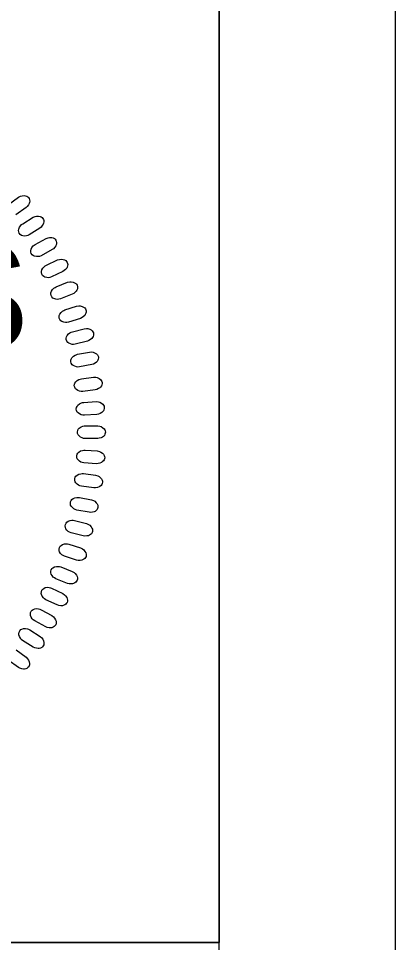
# Model space of a CAD drawing. Extents: x 18938 to 19565, y 6931 to 7973.
# Drawn here: x 19377.54 to 19382.43, y 7349.9 to 7361.9 of the extents above; entities that cross this region are included whole.
import ezdxf

# ---------------------------------------------------------------- set-up
doc = ezdxf.new("R2010")
doc.units = 0
for name, color, linetype in [('Old_Level_10', 7, 'Continuous'), ('Prop Dimension', 7, 'Continuous'), ('Prop Pavement Schedule Description CELL', 7, 'Continuous'), ('Scratch_Level_5', 7, 'Continuous'), ('Typical Hinge Slope Interstate CELL', 7, 'Continuous'), ('Typical Pavement Slope Information CELL', 7, 'Continuous')]:
    doc.layers.add(name, color=color, linetype=linetype)

# ---------------------------------------------------------------- blocks, each defined once
blk = doc.blocks.new('Gregory K. Goins')
at = {"layer": 'Old_Level_10'}
for points in [[(-21.026, 73.737), (-20.033, 74.458), (-19.833, 74.556), (-19.69, 74.596), (-19.486, 74.605), (-19.341, 74.591), (-19.21, 74.547), (-19.116, 74.486), (-19.034, 74.407), (-18.984, 74.304), (-18.939, 74.19), (-18.925, 74.07), (-18.945, 73.927), (-18.974, 73.831), (-19.056, 73.689), (-19.166, 73.535), (-19.281, 73.423), (-20.294, 72.679)], [(-20.277, 29.217), (-19.286, 28.495), (-19.13, 28.336), (-19.047, 28.212), (-18.976, 28.022), (-18.945, 27.879), (-18.946, 27.74), (-18.975, 27.633), (-19.025, 27.53), (-19.107, 27.452), (-19.202, 27.372), (-19.311, 27.323), (-19.454, 27.297), (-19.554, 27.295), (-19.714, 27.329), (-19.895, 27.386), (-20.037, 27.461), (-21.058, 28.194)]]:
    blk.add_lwpolyline(points, dxfattribs=at)
for points in [[(-19.625, 71.791), (-18.589, 72.448), (-18.383, 72.534), (-18.238, 72.565), (-18.035, 72.561), (-17.889, 72.538), (-17.762, 72.486), (-17.672, 72.418), (-17.596, 72.335), (-17.552, 72.229), (-17.514, 72.112), (-17.508, 71.992), (-17.537, 71.85), (-17.572, 71.757), (-17.662, 71.619), (-17.782, 71.473), (-17.904, 71.369), (-18.961, 70.689), (-19.116, 70.618), (-19.259, 70.581), (-19.441, 70.571), (-19.619, 70.591), (-19.739, 70.63), (-19.874, 70.731), (-19.97, 70.846), (-20.017, 70.994), (-20.031, 71.109), (-20.014, 71.27), (-19.936, 71.461), (-19.82, 71.615), (-19.726, 71.709)], [(-18.364, 69.741), (-17.289, 70.332), (-17.078, 70.404), (-16.931, 70.426), (-16.728, 70.41), (-16.585, 70.377), (-16.461, 70.317), (-16.376, 70.244), (-16.305, 70.156), (-16.268, 70.048), (-16.237, 69.929), (-16.238, 69.809), (-16.276, 69.669), (-16.317, 69.578), (-16.416, 69.447), (-16.544, 69.308), (-16.673, 69.211), (-17.771, 68.6), (-17.931, 68.538), (-18.075, 68.51), (-18.257, 68.512), (-18.433, 68.543), (-18.551, 68.589), (-18.679, 68.698), (-18.768, 68.82), (-18.805, 68.97), (-18.812, 69.086), (-18.786, 69.245), (-18.694, 69.432), (-18.569, 69.577), (-18.47, 69.666)], [(-17.256, 67.658), (-16.146, 68.18), (-15.932, 68.239), (-15.784, 68.252), (-15.582, 68.222), (-15.442, 68.181), (-15.321, 68.113), (-15.241, 68.036), (-15.175, 67.943), (-15.146, 67.833), (-15.122, 67.712), (-15.131, 67.592), (-15.177, 67.455), (-15.224, 67.367), (-15.331, 67.241), (-15.468, 67.112), (-15.603, 67.023), (-16.737, 66.482), (-16.9, 66.431), (-17.045, 66.411), (-17.227, 66.425), (-17.402, 66.467), (-17.515, 66.52), (-17.636, 66.637), (-17.718, 66.764), (-17.745, 66.916), (-17.744, 67.032), (-17.709, 67.19), (-17.606, 67.37), (-17.472, 67.508), (-17.367, 67.589)], [(-16.277, 65.497), (-15.136, 65.948), (-14.919, 65.994), (-14.77, 65.997), (-14.571, 65.955), (-14.433, 65.905), (-14.318, 65.83), (-14.242, 65.747), (-14.182, 65.65), (-14.16, 65.538), (-14.143, 65.416), (-14.16, 65.298), (-14.215, 65.163), (-14.267, 65.078), (-14.381, 64.96), (-14.526, 64.839), (-14.666, 64.76), (-15.832, 64.29), (-15.998, 64.249), (-16.144, 64.239), (-16.326, 64.264), (-16.496, 64.317), (-16.607, 64.378), (-16.72, 64.502), (-16.793, 64.634), (-16.811, 64.787), (-16.803, 64.903), (-16.758, 65.058), (-16.644, 65.231), (-16.502, 65.36), (-16.392, 65.435)], [(-15.403, 63.183), (-14.236, 63.561), (-14.016, 63.593), (-13.867, 63.587), (-13.671, 63.533), (-13.536, 63.474), (-13.426, 63.392), (-13.356, 63.305), (-13.302, 63.204), (-13.287, 63.092), (-13.278, 62.969), (-13.303, 62.851), (-13.366, 62.72), (-13.422, 62.639), (-13.545, 62.528), (-13.696, 62.416), (-13.841, 62.345), (-15.034, 61.95), (-15.202, 61.92), (-15.349, 61.92), (-15.528, 61.955), (-15.696, 62.018), (-15.802, 62.087), (-15.908, 62.217), (-15.972, 62.353), (-15.98, 62.508), (-15.965, 62.623), (-15.91, 62.775), (-15.786, 62.94), (-15.636, 63.06), (-15.522, 63.129)], [(-14.658, 61.01), (-13.47, 61.314), (-13.249, 61.332), (-13.1, 61.317), (-12.907, 61.25), (-12.777, 61.184), (-12.672, 61.094), (-12.608, 61.003), (-12.56, 60.899), (-12.552, 60.786), (-12.551, 60.662), (-12.583, 60.547), (-12.654, 60.42), (-12.716, 60.342), (-12.844, 60.24), (-13.004, 60.137), (-13.152, 60.076), (-14.368, 59.757), (-14.537, 59.737), (-14.684, 59.745), (-14.861, 59.792), (-15.024, 59.866), (-15.125, 59.941), (-15.222, 60.078), (-15.279, 60.218), (-15.277, 60.372), (-15.255, 60.486), (-15.19, 60.634), (-15.056, 60.792), (-14.898, 60.902), (-14.78, 60.963)], [(-14.148, 58.755), (-12.944, 58.985), (-12.721, 58.989), (-12.574, 58.964), (-12.386, 58.885), (-12.261, 58.811), (-12.16, 58.715), (-12.102, 58.62), (-12.062, 58.514), (-12.061, 58.4), (-12.068, 58.276), (-12.107, 58.163), (-12.185, 58.041), (-12.252, 57.967), (-12.387, 57.873), (-12.552, 57.781), (-12.704, 57.729), (-13.938, 57.487), (-14.108, 57.477), (-14.253, 57.495), (-14.427, 57.554), (-14.585, 57.638), (-14.682, 57.718), (-14.77, 57.861), (-14.817, 58.005), (-14.806, 58.158), (-14.777, 58.27), (-14.703, 58.414), (-14.559, 58.563), (-14.394, 58.663), (-14.273, 58.716)], [(-13.75, 56.316), (-12.533, 56.469), (-12.311, 56.46), (-12.166, 56.426), (-11.983, 56.335), (-11.862, 56.253), (-11.769, 56.152), (-11.716, 56.053), (-11.683, 55.944), (-11.689, 55.83), (-11.703, 55.708), (-11.749, 55.596), (-11.836, 55.48), (-11.907, 55.411), (-12.048, 55.325), (-12.218, 55.243), (-12.373, 55.201), (-13.619, 55.037), (-13.79, 55.038), (-13.935, 55.065), (-14.104, 55.134), (-14.256, 55.228), (-14.348, 55.314), (-14.427, 55.462), (-14.465, 55.609), (-14.444, 55.762), (-14.408, 55.872), (-14.325, 56.01), (-14.172, 56.15), (-14.002, 56.239), (-13.877, 56.285)], [(-13.507, 53.952), (-12.282, 54.028), (-12.061, 54.004), (-11.919, 53.961), (-11.742, 53.86), (-11.627, 53.77), (-11.54, 53.662), (-11.494, 53.561), (-11.467, 53.45), (-11.48, 53.337), (-11.502, 53.215), (-11.555, 53.107), (-11.648, 52.997), (-11.724, 52.932), (-11.869, 52.855), (-12.045, 52.784), (-12.202, 52.752), (-13.457, 52.666), (-13.627, 52.678), (-13.769, 52.715), (-13.934, 52.794), (-14.08, 52.897), (-14.166, 52.989), (-14.236, 53.142), (-14.265, 53.29), (-14.234, 53.441), (-14.191, 53.549), (-14.099, 53.682), (-13.938, 53.812), (-13.763, 53.891), (-13.635, 53.928)], [(-13.358, 51.621), (-12.131, 51.621), (-11.912, 51.583), (-11.772, 51.531), (-11.602, 51.419), (-11.492, 51.322), (-11.413, 51.209), (-11.373, 51.105), (-11.354, 50.992), (-11.373, 50.88), (-11.403, 50.761), (-11.463, 50.656), (-11.563, 50.552), (-11.643, 50.492), (-11.792, 50.424), (-11.972, 50.365), (-12.131, 50.342), (-13.388, 50.335), (-13.557, 50.358), (-13.697, 50.403), (-13.857, 50.493), (-13.996, 50.604), (-14.076, 50.702), (-14.136, 50.859), (-14.156, 51.008), (-14.115, 51.158), (-14.066, 51.262), (-13.966, 51.39), (-13.796, 51.509), (-13.617, 51.576), (-13.487, 51.606)], [(-13.391, 49.18), (-12.166, 49.103), (-11.951, 49.052), (-11.814, 48.991), (-11.651, 48.868), (-11.548, 48.764), (-11.476, 48.648), (-11.443, 48.541), (-11.43, 48.427), (-11.457, 48.317), (-11.494, 48.199), (-11.56, 48.099), (-11.667, 48.001), (-11.75, 47.946), (-11.904, 47.888), (-12.087, 47.84), (-12.248, 47.827), (-13.502, 47.899), (-13.669, 47.932), (-13.806, 47.987), (-13.96, 48.085), (-14.091, 48.206), (-14.166, 48.308), (-14.215, 48.469), (-14.226, 48.62), (-14.176, 48.766), (-14.12, 48.867), (-14.013, 48.988), (-13.836, 49.096), (-13.652, 49.152), (-13.522, 49.174)], [(-13.558, 46.841), (-12.34, 46.686), (-12.127, 46.622), (-11.995, 46.553), (-11.84, 46.42), (-11.744, 46.31), (-11.68, 46.189), (-11.653, 46.08), (-11.648, 45.966), (-11.681, 45.857), (-11.726, 45.742), (-11.798, 45.646), (-11.91, 45.555), (-11.997, 45.506), (-12.154, 45.457), (-12.339, 45.421), (-12.501, 45.419), (-13.748, 45.569), (-13.914, 45.613), (-14.047, 45.675), (-14.193, 45.784), (-14.318, 45.912), (-14.385, 46.019), (-14.424, 46.182), (-14.425, 46.333), (-14.367, 46.476), (-14.305, 46.574), (-14.19, 46.688), (-14.007, 46.784), (-13.82, 46.829), (-13.688, 46.842)], [(-13.954, 44.454), (-12.75, 44.223), (-12.541, 44.145), (-12.413, 44.069), (-12.268, 43.926), (-12.178, 43.81), (-12.121, 43.685), (-12.102, 43.574), (-12.103, 43.46), (-12.143, 43.354), (-12.196, 43.242), (-12.274, 43.151), (-12.392, 43.067), (-12.481, 43.023), (-12.641, 42.985), (-12.828, 42.96), (-12.989, 42.968), (-14.225, 43.196), (-14.387, 43.25), (-14.516, 43.321), (-14.655, 43.439), (-14.772, 43.575), (-14.832, 43.685), (-14.861, 43.851), (-14.853, 44.002), (-14.785, 44.141), (-14.717, 44.234), (-14.595, 44.34), (-14.406, 44.426), (-14.217, 44.458), (-14.084, 44.463)], [(-14.435, 42.154), (-13.247, 41.849), (-13.044, 41.758), (-12.922, 41.673), (-12.785, 41.522), (-12.704, 41.4), (-12.654, 41.271), (-12.642, 41.161), (-12.65, 41.047), (-12.697, 40.944), (-12.756, 40.835), (-12.84, 40.748), (-12.963, 40.672), (-13.055, 40.634), (-13.217, 40.606), (-13.405, 40.593), (-13.565, 40.611), (-14.784, 40.916), (-14.943, 40.981), (-15.067, 41.059), (-15.199, 41.185), (-15.306, 41.329), (-15.36, 41.442), (-15.378, 41.61), (-15.361, 41.76), (-15.285, 41.894), (-15.21, 41.983), (-15.082, 42.082), (-14.888, 42.155), (-14.697, 42.176), (-14.565, 42.172)], [(-15.008, 39.788), (-13.841, 39.408), (-13.644, 39.305), (-13.527, 39.212), (-13.401, 39.053), (-13.327, 38.927), (-13.285, 38.795), (-13.28, 38.683), (-13.296, 38.571), (-13.349, 38.47), (-13.415, 38.365), (-13.504, 38.285), (-13.631, 38.216), (-13.725, 38.184), (-13.889, 38.166), (-14.078, 38.165), (-14.237, 38.193), (-15.434, 38.574), (-15.588, 38.648), (-15.707, 38.734), (-15.831, 38.868), (-15.929, 39.019), (-15.975, 39.135), (-15.983, 39.303), (-15.955, 39.452), (-15.872, 39.581), (-15.792, 39.666), (-15.658, 39.756), (-15.46, 39.817), (-15.268, 39.825), (-15.136, 39.813)], [(-15.809, 37.51), (-14.669, 37.058), (-14.479, 36.942), (-14.368, 36.842), (-14.251, 36.675), (-14.185, 36.544), (-14.153, 36.411), (-14.154, 36.299), (-14.177, 36.187), (-14.236, 36.09), (-14.308, 35.99), (-14.402, 35.915), (-14.534, 35.854), (-14.63, 35.828), (-14.794, 35.821), (-14.983, 35.831), (-15.139, 35.869), (-16.31, 36.326), (-16.46, 36.409), (-16.573, 36.502), (-16.688, 36.644), (-16.777, 36.799), (-16.816, 36.919), (-16.813, 37.088), (-16.777, 37.234), (-16.684, 37.358), (-16.599, 37.437), (-16.46, 37.519), (-16.258, 37.567), (-16.066, 37.563), (-15.935, 37.543)], [(-16.731, 35.392), (-15.622, 34.87), (-15.439, 34.742), (-15.335, 34.636), (-15.229, 34.461), (-15.171, 34.327), (-15.147, 34.192), (-15.155, 34.08), (-15.185, 33.97), (-15.251, 33.877), (-15.329, 33.782), (-15.428, 33.712), (-15.563, 33.66), (-15.66, 33.64), (-15.824, 33.643), (-16.012, 33.666), (-16.166, 33.713), (-17.306, 34.242), (-17.45, 34.334), (-17.557, 34.435), (-17.663, 34.584), (-17.741, 34.744), (-17.772, 34.866), (-17.76, 35.034), (-17.714, 35.178), (-17.614, 35.296), (-17.524, 35.369), (-17.38, 35.442), (-17.176, 35.478), (-16.985, 35.462), (-16.855, 35.434)], [(-17.78, 33.244), (-16.705, 32.653), (-16.531, 32.515), (-16.434, 32.402), (-16.339, 32.221), (-16.29, 32.083), (-16.274, 31.946), (-16.289, 31.836), (-16.326, 31.728), (-16.397, 31.639), (-16.482, 31.549), (-16.584, 31.487), (-16.722, 31.443), (-16.821, 31.428), (-16.985, 31.442), (-17.171, 31.476), (-17.321, 31.533), (-18.426, 32.132), (-18.564, 32.233), (-18.664, 32.34), (-18.76, 32.495), (-18.829, 32.661), (-18.852, 32.785), (-18.829, 32.951), (-18.774, 33.092), (-18.667, 33.204), (-18.573, 33.271), (-18.424, 33.335), (-18.219, 33.358), (-18.028, 33.33), (-17.9, 33.294)], [(-18.917, 31.232), (-17.881, 30.575), (-17.716, 30.425), (-17.626, 30.307), (-17.543, 30.121), (-17.502, 29.98), (-17.495, 29.843), (-17.518, 29.733), (-17.561, 29.628), (-17.638, 29.544), (-17.727, 29.459), (-17.834, 29.403), (-17.974, 29.368), (-18.074, 29.36), (-18.236, 29.384), (-18.42, 29.429), (-18.567, 29.495), (-19.631, 30.164), (-19.762, 30.274), (-19.856, 30.386), (-19.942, 30.547), (-20.001, 30.717), (-20.016, 30.841), (-19.982, 31.006), (-19.918, 31.143), (-19.805, 31.248), (-19.707, 31.309), (-19.554, 31.364), (-19.347, 31.373), (-19.159, 31.334), (-19.034, 31.29)]]:
    blk.add_lwpolyline(points, close=True, dxfattribs=at)

msp = doc.modelspace()

# ---------------------------------------------------------------- linework, layer by layer
at = {"layer": 'Prop Dimension'}
msp.add_lwpolyline([(19155.167, 7224.873), (19382.434, 7224.873), (19382.434, 7371.306), (19155.167, 7371.306)], close=True, dxfattribs=at)
at = {"layer": 'Typical Hinge Slope Interstate CELL'}
msp.add_line((19353.135, 7349.905), (19380.142, 7349.905), dxfattribs=at)
at = {"layer": 'Typical Pavement Slope Information CELL'}
for points in [[(19380.142, 7368.299), (19177.642, 7368.299), (19177.642, 7227.884), (19380.142, 7227.884)], [(19366.642, 7364.949), (19380.142, 7364.949), (19380.142, 7349.905), (19366.642, 7349.905)]]:
    msp.add_lwpolyline(points, close=True, dxfattribs=at)

# ---------------------------------------------------------------- block references
at = {"layer": 'Prop Pavement Schedule Description CELL', "xscale": 0.13, "yscale": 0.13}
msp.add_blockref('Gregory K. Goins', (19380.142, 7349.905), dxfattribs=at)

# ---------------------------------------------------------------- texts
at = {"layer": 'Scratch_Level_5'}
msp.add_text('INCOMPLETE PLANS', height=1.3824, dxfattribs=at).set_placement((19359.078, 7357.6))

doc.saveas('drawing.dxf')
